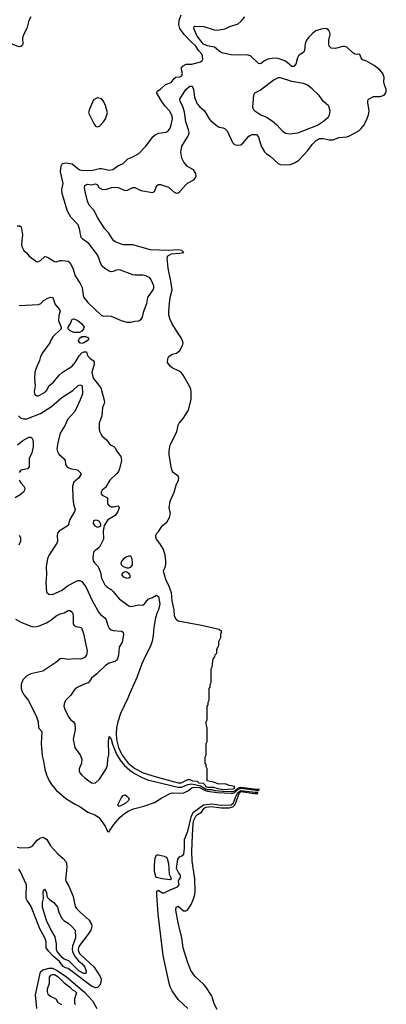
# Model space of a CAD drawing. Header units: inches. Extents: x 1245430 to 1420861, y 606325 to 671315.
# Tile 286 of 319: x 1414437 to 1418172, y 616833 to 626859. Entities that reach past the tile are written whole.
import ezdxf

# ---------------------------------------------------------------- set-up
doc = ezdxf.new("R2010")
doc.units = ezdxf.units.IN
doc.header["$MEASUREMENT"] = 0
doc.layers.add('B4611', color=7, linetype='Continuous')
doc.layers.add('B4612', color=7, linetype='Continuous')

msp = doc.modelspace()

# ---------------------------------------------------------------- linework, layer by layer
at = {"layer": 'B4611', "color": 5}
for points, elevation in [([(1414471, 620000), (1414482, 619982), (1414523, 619930), (1414606, 619770), (1414625, 619710), (1414630, 619650), (1414661, 619610), (1414656, 619490), (1414665, 619365), (1414680, 619310), (1414693, 619227), (1414710, 619171), (1414736, 619110), (1414762, 619070), (1414810, 619015), (1414908, 618930), (1415002, 618870), (1415050, 618846), (1415130, 618790), (1415202, 618762), (1415239, 618739), (1415258, 618718), (1415306, 618646), (1415332, 618592), (1415350, 618591), (1415354, 618606), (1415370, 618622), (1415395, 618665), (1415460, 618740), (1415503, 618777), (1415541, 618799), (1415597, 618823), (1415703, 618850), (1415810, 618890), (1415884, 618936), (1415970, 618981), (1415993, 618987), (1416070, 618982), (1416110, 618988), (1416150, 619006), (1416190, 619039), (1416214, 619046), (1416270, 619040), (1416329, 619009), (1416350, 619003), (1416450, 618990), (1416590, 618982), (1416610, 618982), (1416630, 618990), (1416660, 619020), (1416690, 619034), (1416850, 619014), (1416876, 619015)], 720), ([(1414971, 620000), (1414959, 619981), (1414906, 619930), (1414892, 619908), (1414887, 619870), (1414901, 619830), (1414937, 619757), (1414955, 619735), (1414986, 619710), (1414998, 619690), (1415003, 619630), (1414980, 619530), (1415000, 619450), (1415018, 619418), (1415053, 619373), (1415070, 619330), (1415065, 619290), (1415043, 619230), (1415044, 619210), (1415050, 619190), (1415070, 619165), (1415100, 619140), (1415168, 619090), (1415184, 619084), (1415210, 619088), (1415250, 619127), (1415319, 619230), (1415331, 619270), (1415336, 619330), (1415346, 619374), (1415342, 619510), (1415350, 619561), (1415370, 619533), (1415381, 619481), (1415422, 619382), (1415461, 619321), (1415506, 619266), (1415558, 619218), (1415605, 619185), (1415683, 619143), (1415740, 619120), (1416050, 619045), (1416090, 619045), (1416150, 619073), (1416190, 619077), (1416278, 619058), (1416330, 619027), (1416350, 619021), (1416390, 619020), (1416430, 619011), (1416503, 619003), (1416610, 619001), (1416630, 619007), (1416662, 619038), (1416690, 619045), (1416850, 619025), (1416880, 619026)], 740), ([(1415560, 620000), (1415538, 619950), (1415465, 619795), (1415435, 619710), (1415422, 619650), (1415418, 619590), (1415424, 619530), (1415444, 619450), (1415482, 619370), (1415543, 619290), (1415610, 619234), (1415694, 619190), (1415828, 619148), (1416050, 619090), (1416082, 619090), (1416150, 619121), (1416170, 619121), (1416199, 619110), (1416245, 619105), (1416263, 619090), (1416306, 619086), (1416325, 619065), (1416331, 619050), (1416350, 619044), (1416410, 619044), (1416455, 619030), (1416510, 619020), (1416610, 619026), (1416621, 619030), (1416630, 619050), (1416570, 619061), (1416530, 619079), (1416470, 619075), (1416410, 619096), (1416348, 619110), (1416346, 619230), (1416338, 619250), (1416336, 619276), (1416328, 619290), (1416328, 619350), (1416338, 619370), (1416338, 619490), (1416346, 619510), (1416348, 619550), (1416348, 619650), (1416338, 619690), (1416338, 619710), (1416346, 619730), (1416348, 619870), (1416356, 619884), (1416358, 619910), (1416366, 619930), (1416367, 620000)], 760), ([(1416150, 616792), (1416050, 616882), (1415990, 616971), (1415970, 617013), (1415959, 617050), (1415900, 617330), (1415848, 617752), (1415833, 617947), (1415835, 617985), (1415850, 617995), (1415887, 617967), (1415910, 617968), (1415970, 618000), (1416044, 618030), (1416061, 618050), (1416055, 618090), (1416058, 618102), (1416070, 618114), (1416074, 618126), (1416075, 618150), (1416055, 618175), (1416035, 618215), (1416049, 618310), (1416066, 618334), (1416090, 618345), (1416110, 618362), (1416116, 618424), (1416116, 618510), (1416150, 618598), (1416186, 618754), (1416209, 618791), (1416310, 618866), (1416394, 618874), (1416490, 618861), (1416590, 618864), (1416615, 618885), (1416638, 618950), (1416660, 618990), (1416690, 619012), (1416834, 618994), (1416867, 618993)], 680), ([(1416450, 616780), (1416417, 616837), (1416397, 616910), (1416390, 616924), (1416332, 617012), (1416310, 617038), (1416220, 617120), (1416179, 617179), (1416145, 617265), (1416102, 617410), (1416090, 617510), (1416050, 617663), (1416027, 617793), (1416030, 617821), (1416050, 617832), (1416105, 617785), (1416130, 617784), (1416150, 617800), (1416183, 617850), (1416209, 617909), (1416222, 617950), (1416225, 617990), (1416220, 618110), (1416195, 618290), (1416190, 618390), (1416196, 618556), (1416205, 618670), (1416212, 618710), (1416223, 618737), (1416230, 618750), (1416250, 618767), (1416290, 618790), (1416316, 618830), (1416338, 618842), (1416390, 618848), (1416490, 618835), (1416570, 618833), (1416610, 618843), (1416633, 618867), (1416676, 618990), (1416690, 618999), (1416830, 618981), (1416862, 618980)], 660), ([(1414410, 618433), (1414450, 618426), (1414530, 618430), (1414550, 618436), (1414571, 618449), (1414616, 618504), (1414637, 618523), (1414670, 618534), (1414690, 618530), (1414712, 618512), (1414750, 618447), (1414824, 618364), (1414878, 618318), (1414906, 618286), (1414914, 618270), (1414918, 618230), (1414902, 618102), (1414907, 618087), (1414938, 618038), (1414981, 617930), (1415002, 617830), (1415015, 617810), (1415052, 617770), (1415143, 617690), (1415168, 617648), (1415172, 617630), (1415162, 617590), (1415134, 617546), (1415047, 617433), (1415036, 617410), (1415033, 617390), (1415037, 617370), (1415050, 617349), (1415197, 617210), (1415258, 617118), (1415266, 617090), (1415263, 617057), (1415252, 617028), (1415230, 617004), (1415210, 617002), (1415170, 617019), (1415127, 617047), (1414930, 617199), (1414904, 617204), (1414878, 617218), (1414843, 617270), (1414781, 617321), (1414733, 617370), (1414707, 617410), (1414706, 617470), (1414694, 617510), (1414641, 617601), (1414553, 617830), (1414512, 617890), (1414504, 617910), (1414501, 617930), (1414505, 618050), (1414443, 618190), (1414429, 618209)], 680), ([(1414611, 616790), (1414597, 616930), (1414630, 617068), (1414644, 617150), (1414652, 617168), (1414674, 617186), (1414738, 617202), (1414770, 617203), (1414819, 617179), (1414912, 617112), (1415097, 616957), (1415177, 616870), (1415222, 616790)], 680), ([(1414867, 616827), (1414830, 616850), (1414807, 616887), (1414750, 616913), (1414731, 616930), (1414725, 616945), (1414719, 616970), (1414720, 616990), (1414742, 617050), (1414742, 617110), (1414754, 617130), (1414770, 617136), (1414790, 617137), (1414830, 617113), (1414891, 617051), (1414945, 617010), (1414977, 616977), (1414996, 616970), (1415015, 616950), (1414995, 616890), (1414996, 616850), (1415003, 616830)], 660)]:
    msp.add_lwpolyline(points, dxfattribs=dict(at, elevation=elevation))
for points, elevation in [([(1415450, 618849), (1415440, 618860), (1415439, 618870), (1415470, 618933), (1415490, 618959), (1415510, 618965), (1415530, 618953), (1415551, 618930), (1415547, 618910), (1415510, 618878)], 720), ([(1415970, 618102), (1415889, 618110), (1415830, 618124), (1415824, 618130), (1415811, 618189), (1415809, 618251), (1415818, 618322), (1415830, 618356), (1415850, 618356), (1415910, 618341), (1415930, 618331), (1415938, 618318), (1415952, 618268), (1415960, 618160), (1415982, 618110)], 680), ([(1415090, 617146), (1415041, 617170), (1414937, 617277), (1414890, 617292), (1414870, 617309), (1414818, 617370), (1414813, 617390), (1414813, 617450), (1414799, 617519), (1414750, 617601), (1414710, 617687), (1414670, 617822), (1414670, 617870), (1414679, 617910), (1414675, 617985), (1414681, 617999), (1414690, 618005), (1414710, 617971), (1414714, 617934), (1414721, 617921), (1414740, 617900), (1414786, 617870), (1414821, 617821), (1414837, 617770), (1414867, 617707), (1414887, 617687), (1414930, 617661), (1414966, 617630), (1415001, 617590), (1415006, 617510), (1414974, 617426), (1414971, 617390), (1414974, 617370), (1414999, 617319), (1415037, 617277), (1415070, 617250), (1415100, 617210), (1415113, 617170), (1415110, 617148)], 660)]:
    msp.add_lwpolyline(points, close=True, dxfattribs=dict(at, elevation=elevation))
at = {"layer": 'B4612', "color": 5}
for points, elevation in [([(1414550, 626890), (1414531, 626850), (1414511, 626770), (1414474, 626706), (1414467, 626670), (1414470, 626610), (1414463, 626596), (1414450, 626586), (1414430, 626584), (1414410, 626589), (1414330, 626625), (1414310, 626628), (1414250, 626618), (1414230, 626628), (1414210, 626695), (1414148, 626748), (1414135, 626770), (1414131, 626910)], 780), ([(1414410, 624760), (1414439, 624759), (1414452, 624750), (1414467, 624670), (1414455, 624575), (1414458, 624550), (1414480, 624510), (1414506, 624486), (1414532, 624450), (1414610, 624395), (1414630, 624396), (1414650, 624409), (1414692, 624448), (1414710, 624446), (1414730, 624436), (1414790, 624398), (1414810, 624395), (1414850, 624408), (1414870, 624408), (1414930, 624399), (1414948, 624388), (1414979, 624330), (1415002, 624250), (1415052, 624172), (1415072, 624131), (1415083, 624050), (1415090, 624030), (1415130, 623981), (1415267, 623850), (1415290, 623842), (1415330, 623845), (1415370, 623842), (1415470, 623796), (1415530, 623780), (1415570, 623780), (1415611, 623791), (1415650, 623794), (1415675, 623810), (1415689, 623830), (1415701, 623890), (1415731, 623970), (1415744, 624030), (1415796, 624110), (1415804, 624130), (1415804, 624150), (1415776, 624210), (1415763, 624230), (1415722, 624250), (1415690, 624258), (1415610, 624258), (1415590, 624262), (1415464, 624310), (1415430, 624312), (1415390, 624296), (1415370, 624293), (1415350, 624298), (1415305, 624325), (1415278, 624350), (1415260, 624380), (1415236, 624450), (1415219, 624479), (1415141, 624581), (1415082, 624622), (1415063, 624643), (1415046, 624730), (1415031, 624770), (1414958, 624850), (1414924, 624910), (1414870, 625090), (1414866, 625130), (1414878, 625190), (1414853, 625310), (1414858, 625370), (1414870, 625390), (1414890, 625400), (1414910, 625401), (1414971, 625391), (1415030, 625343), (1415050, 625331), (1415068, 625328), (1415170, 625325), (1415250, 625345), (1415270, 625345), (1415350, 625327), (1415386, 625334), (1415438, 625370), (1415490, 625394), (1415537, 625443), (1415590, 625463), (1415650, 625497), (1415726, 625574), (1415793, 625667), (1415821, 625690), (1415855, 625705), (1415930, 625714), (1415950, 625727), (1415970, 625756), (1415981, 625790), (1415993, 625850), (1415990, 625882), (1415964, 625930), (1415919, 625979), (1415890, 626018), (1415835, 626110), (1415836, 626130), (1415870, 626152), (1415921, 626199), (1415979, 626221), (1416010, 626260), (1416026, 626274), (1416070, 626279), (1416090, 626287), (1416095, 626310), (1416084, 626350), (1416084, 626370), (1416101, 626390), (1416134, 626406), (1416192, 626408), (1416278, 626430), (1416297, 626443), (1416303, 626457), (1416301, 626490), (1416291, 626510), (1416262, 626542), (1416232, 626590), (1416179, 626639), (1416112, 626710), (1416068, 626770), (1416058, 626810), (1416063, 626850), (1416083, 626910)], 780), ([(1416367, 620000), (1416368, 620050), (1416376, 620064), (1416378, 620090), (1416386, 620110), (1416388, 620250), (1416398, 620270), (1416408, 620352), (1416426, 620370), (1416428, 620392), (1416446, 620410), (1416447, 620447), (1416466, 620490), (1416467, 620527), (1416486, 620570), (1416487, 620607), (1416498, 620630), (1416479, 620639), (1416468, 620650), (1416290, 620692), (1416050, 620736), (1416030, 620751), (1416015, 620790), (1416011, 620850), (1415990, 620941), (1415984, 621024), (1415958, 621098), (1415930, 621148), (1415904, 621230), (1415902, 621250), (1415919, 621281), (1415926, 621314), (1415927, 621350), (1415919, 621410), (1415897, 621470), (1415865, 621525), (1415830, 621569), (1415824, 621590), (1415824, 621610), (1415833, 621630), (1415852, 621648), (1415893, 621710), (1415936, 621744), (1415964, 621790), (1415973, 621830), (1415961, 621890), (1415970, 621958), (1416010, 622050), (1416030, 622118), (1416054, 622170), (1416057, 622190), (1416050, 622210), (1416001, 622250), (1415990, 622264), (1415982, 622290), (1415959, 622430), (1415960, 622470), (1415970, 622530), (1416037, 622663), (1416050, 622730), (1416060, 622750), (1416102, 622798), (1416156, 622884), (1416184, 622996), (1416185, 623065), (1416179, 623099), (1416153, 623153), (1416101, 623241), (1416084, 623264), (1416062, 623282), (1415990, 623313), (1415969, 623330), (1415944, 623370), (1415947, 623410), (1415957, 623430), (1415990, 623453), (1416034, 623465), (1416070, 623490), (1416097, 623543), (1416101, 623570), (1416097, 623590), (1416081, 623621), (1416033, 623690), (1415987, 623770), (1415970, 623808), (1415958, 623850), (1415955, 623890), (1415962, 623970), (1415970, 624031), (1415991, 624110), (1415978, 624198), (1415948, 624330), (1415938, 624430), (1415946, 624454), (1415985, 624475), (1416070, 624481), (1416109, 624490), (1416089, 624510), (1416050, 624516), (1415952, 624508), (1415770, 624515), (1415590, 624566), (1415490, 624568), (1415410, 624596), (1415390, 624614), (1415344, 624684), (1415305, 624730), (1415230, 624846), (1415196, 624916), (1415145, 624970), (1415127, 625010), (1415103, 625110), (1415097, 625150), (1415100, 625170), (1415110, 625179), (1415130, 625183), (1415170, 625177), (1415210, 625188), (1415230, 625178), (1415248, 625148), (1415273, 625133), (1415310, 625131), (1415374, 625150), (1415414, 625154), (1415439, 625150), (1415510, 625121), (1415535, 625125), (1415590, 625152), (1415610, 625150), (1415670, 625120), (1415790, 625100), (1415810, 625111), (1415835, 625170), (1415850, 625181), (1415870, 625180), (1415953, 625153), (1416010, 625102), (1416030, 625093), (1416050, 625096), (1416070, 625109), (1416125, 625175), (1416146, 625194), (1416211, 625229), (1416227, 625250), (1416234, 625266), (1416233, 625293), (1416208, 625330), (1416146, 625366), (1416110, 625407), (1416090, 625450), (1416080, 625510), (1416089, 625570), (1416151, 625669), (1416160, 625690), (1416163, 625710), (1416158, 625738), (1416130, 625819), (1416117, 625917), (1416104, 625964), (1416072, 626030), (1416070, 626050), (1416130, 626148), (1416170, 626182), (1416190, 626184), (1416200, 626170), (1416207, 626150), (1416217, 626070), (1416244, 626004), (1416270, 625975), (1416320, 625930), (1416366, 625850), (1416385, 625830), (1416450, 625777), (1416470, 625766), (1416510, 625759), (1416530, 625748), (1416549, 625729), (1416605, 625610), (1416624, 625590), (1416650, 625581), (1416690, 625586), (1416715, 625605), (1416770, 625672), (1416790, 625685), (1416810, 625690), (1416850, 625690), (1416870, 625664), (1416898, 625570), (1416930, 625513), (1416950, 625494), (1416990, 625470), (1417070, 625395), (1417090, 625386), (1417130, 625380), (1417195, 625385), (1417238, 625402), (1417276, 625424), (1417374, 625526), (1417416, 625590), (1417459, 625630), (1417490, 625649), (1417529, 625651), (1417590, 625637), (1417630, 625637), (1417690, 625661), (1417770, 625666), (1417790, 625672), (1417892, 625728), (1417916, 625750), (1417947, 625790), (1417974, 625846), (1417990, 625890), (1417998, 625930), (1417983, 626017), (1417984, 626036), (1417991, 626049), (1418042, 626078), (1418110, 626077), (1418149, 626090), (1418166, 626114), (1418172, 626130), (1418172, 626150), (1418155, 626195), (1418148, 626228), (1418150, 626270), (1418138, 626310), (1418105, 626350), (1418050, 626393), (1417962, 626442), (1417930, 626449), (1417915, 626470), (1417904, 626504), (1417890, 626509), (1417876, 626504), (1417850, 626509), (1417830, 626521), (1417770, 626578), (1417750, 626587), (1417730, 626587), (1417650, 626565), (1417609, 626570), (1417591, 626590), (1417588, 626610), (1417588, 626650), (1417600, 626710), (1417598, 626730), (1417588, 626748), (1417565, 626765), (1417549, 626769), (1417510, 626764), (1417455, 626745), (1417421, 626719), (1417381, 626679), (1417356, 626644), (1417345, 626615), (1417340, 626550), (1417331, 626530), (1417294, 626506), (1417277, 626490), (1417267, 626470), (1417250, 626406), (1417230, 626384), (1417210, 626383), (1417163, 626423), (1417139, 626439), (1417070, 626463), (1417030, 626466), (1416964, 626456), (1416930, 626442), (1416890, 626411), (1416870, 626412), (1416790, 626492), (1416750, 626500), (1416670, 626497), (1416590, 626502), (1416510, 626520), (1416484, 626530), (1416420, 626580), (1416350, 626593), (1416310, 626610), (1416244, 626690), (1416210, 626770), (1416213, 626790), (1416226, 626794), (1416312, 626790), (1416417, 626757), (1416450, 626753), (1416530, 626765), (1416578, 626790), (1416662, 626818), (1416695, 626845), (1416730, 626890)], 760), ([(1414430, 623948), (1414630, 623959), (1414651, 623969), (1414679, 624001), (1414730, 624028), (1414755, 624035), (1414770, 624031), (1414779, 624019), (1414799, 623959), (1414842, 623910), (1414848, 623890), (1414834, 623846), (1414832, 623792), (1414859, 623730), (1414859, 623710), (1414776, 623630), (1414752, 623590), (1414745, 623570), (1414670, 623467), (1414650, 623430), (1414640, 623390), (1414604, 623310), (1414591, 623270), (1414587, 623206), (1414594, 623130), (1414585, 623070), (1414589, 623049), (1414597, 623037), (1414610, 623028), (1414630, 623029), (1414700, 623070), (1414716, 623090), (1414734, 623130), (1414781, 623170), (1414839, 623241), (1414870, 623266), (1414970, 623330), (1415002, 623370), (1415043, 623437), (1415070, 623466), (1415090, 623477), (1415118, 623478), (1415123, 623450), (1415134, 623430), (1415150, 623413), (1415186, 623390), (1415196, 623376), (1415197, 623350), (1415173, 623270), (1415175, 623250), (1415190, 623207), (1415263, 623110), (1415301, 622970), (1415298, 622950), (1415280, 622910), (1415273, 622827), (1415248, 622750), (1415247, 622693), (1415250, 622670), (1415262, 622642), (1415278, 622618), (1415321, 622581), (1415350, 622544), (1415370, 622528), (1415395, 622515), (1415410, 622500), (1415422, 622470), (1415466, 622410), (1415473, 622370), (1415454, 622286), (1415442, 622258), (1415419, 622230), (1415354, 622170), (1415310, 622095), (1415278, 622070), (1415266, 622050), (1415267, 622030), (1415277, 622017), (1415331, 621990), (1415331, 621930), (1415347, 621910), (1415370, 621900), (1415390, 621899), (1415410, 621901), (1415434, 621910), (1415445, 621905), (1415451, 621890), (1415437, 621850), (1415411, 621810), (1415335, 621765), (1415296, 621710), (1415288, 621652), (1415290, 621570), (1415250, 621489), (1415231, 621470), (1415205, 621455), (1415190, 621436), (1415181, 621381), (1415184, 621350), (1415198, 621330), (1415230, 621298), (1415248, 621268), (1415261, 621230), (1415271, 621171), (1415305, 621105), (1415324, 621084), (1415370, 621056), (1415390, 621038), (1415450, 620962), (1415550, 620891), (1415570, 620885), (1415650, 620901), (1415690, 620898), (1415710, 620911), (1415750, 620962), (1415790, 620976), (1415830, 620999), (1415850, 620987), (1415863, 620910), (1415850, 620850), (1415836, 620824), (1415819, 620770), (1415802, 620670), (1415797, 620590), (1415788, 620530), (1415770, 620480), (1415717, 620383), (1415680, 620300), (1415630, 620160), (1415560, 620000)], 760), ([(1414425, 622825), (1414450, 622803), (1414475, 622795), (1414510, 622795), (1414650, 622848), (1414761, 622919), (1414867, 623013), (1414978, 623082), (1415030, 623131), (1415050, 623141), (1415070, 623136), (1415074, 623130), (1415075, 623050), (1415052, 622990), (1414998, 622870), (1414924, 622790), (1414901, 622730), (1414849, 622650), (1414824, 622550), (1414816, 622490), (1414821, 622461), (1414837, 622437), (1414889, 622389), (1414899, 622370), (1414904, 622330), (1414916, 622310), (1414936, 622296), (1414965, 622285), (1415010, 622280), (1415030, 622274), (1415052, 622250), (1415062, 622230), (1415036, 622190), (1414990, 622150), (1414976, 622110), (1414978, 621990), (1414985, 621925), (1415001, 621870), (1414995, 621850), (1414946, 621770), (1414930, 621710), (1414839, 621650), (1414823, 621630), (1414818, 621610), (1414822, 621550), (1414816, 621530), (1414736, 621410), (1414719, 621370), (1414705, 621290), (1414709, 621211), (1414704, 621130), (1414711, 621031), (1414734, 621010), (1414770, 621008), (1414870, 621049), (1414924, 621096), (1415010, 621140), (1415030, 621149), (1415050, 621150), (1415070, 621140), (1415110, 621084), (1415178, 620938), (1415244, 620824), (1415261, 620801), (1415303, 620770), (1415318, 620750), (1415336, 620690), (1415350, 620662), (1415370, 620646), (1415390, 620640), (1415474, 620634), (1415490, 620624), (1415496, 620596), (1415480, 620520), (1415450, 620470), (1415445, 620390), (1415433, 620350), (1415424, 620336), (1415410, 620323), (1415350, 620307), (1415310, 620285), (1415222, 620198), (1415170, 620156), (1415153, 620127), (1415133, 620107), (1415088, 620090), (1415009, 620051), (1414988, 620030), (1414971, 620000)], 740), ([(1414416, 622530), (1414470, 622575), (1414530, 622608), (1414550, 622607), (1414560, 622600), (1414570, 622582), (1414575, 622550), (1414573, 622510), (1414560, 622450), (1414534, 622390), (1414533, 622307), (1414515, 622285), (1414450, 622273), (1414430, 622250)], 720), ([(1414432, 622170), (1414450, 622142), (1414478, 622110), (1414488, 622090), (1414486, 622070), (1414476, 622050), (1414440, 622020), (1414390, 621991)], 720), ([(1414431, 621610), (1414446, 621586), (1414445, 621550), (1414429, 621510)], 720), ([(1414395, 620755), (1414450, 620726), (1414562, 620682), (1414590, 620676), (1414630, 620683), (1414710, 620719), (1414754, 620746), (1414810, 620790), (1414850, 620809), (1414890, 620819), (1414930, 620842), (1414950, 620844), (1414970, 620828), (1414977, 620810), (1414983, 620783), (1414983, 620710), (1414990, 620693), (1415010, 620680), (1415050, 620674), (1415066, 620666), (1415087, 620610), (1415124, 620430), (1415118, 620390), (1415096, 620364), (1415070, 620350), (1415052, 620348), (1414990, 620352), (1414930, 620344), (1414870, 620355), (1414850, 620350), (1414806, 620314), (1414674, 620226), (1414550, 620198), (1414510, 620177), (1414470, 620136), (1414451, 620090), (1414452, 620050), (1414465, 620010), (1414471, 620000)], 720)]:
    msp.add_lwpolyline(points, dxfattribs=dict(at, elevation=elevation))
for points, elevation in [([(1417070, 626268), (1417030, 626248), (1416890, 626142), (1416828, 626112), (1416820, 626090), (1416810, 625970), (1416815, 625950), (1416833, 625930), (1416892, 625892), (1416950, 625867), (1417010, 625830), (1417057, 625790), (1417110, 625729), (1417144, 625704), (1417190, 625697), (1417270, 625709), (1417333, 625730), (1417470, 625786), (1417533, 625827), (1417582, 625870), (1417595, 625890), (1417600, 625930), (1417591, 625970), (1417583, 625983), (1417530, 626030), (1417489, 626089), (1417417, 626157), (1417370, 626194), (1417330, 626210), (1417210, 626229), (1417093, 626267)], 780), ([(1415230, 626064), (1415190, 626045), (1415147, 625950), (1415139, 625910), (1415194, 625794), (1415210, 625774), (1415230, 625767), (1415250, 625775), (1415290, 625819), (1415312, 625850), (1415333, 625910), (1415310, 625984), (1415290, 626029), (1415270, 626054)], 820), ([(1415046, 623674), (1414990, 623674), (1414952, 623690), (1414932, 623710), (1414932, 623730), (1414953, 623767), (1414970, 623811), (1414990, 623813), (1415030, 623796), (1415070, 623764), (1415092, 623730), (1415088, 623710), (1415070, 623687)], 760), ([(1415070, 623563), (1415048, 623570), (1415037, 623590), (1415045, 623615), (1415070, 623633), (1415108, 623632), (1415130, 623624), (1415142, 623610), (1415124, 623590), (1415090, 623568)], 760), ([(1415210, 621764), (1415190, 621755), (1415187, 621730), (1415204, 621704), (1415230, 621691), (1415250, 621698), (1415262, 621710), (1415262, 621718), (1415261, 621730), (1415249, 621750), (1415230, 621761)], 760), ([(1415550, 621397), (1415530, 621389), (1415495, 621370), (1415476, 621350), (1415467, 621330), (1415470, 621312), (1415490, 621291), (1415530, 621279), (1415550, 621279), (1415570, 621286), (1415585, 621310), (1415587, 621330), (1415584, 621370), (1415570, 621396)], 780), ([(1415510, 621236), (1415490, 621232), (1415473, 621210), (1415490, 621187), (1415530, 621172), (1415550, 621175), (1415567, 621190), (1415563, 621203), (1415550, 621221), (1415530, 621233)], 780)]:
    msp.add_lwpolyline(points, close=True, dxfattribs=dict(at, elevation=elevation))

doc.saveas('drawing.dxf')
